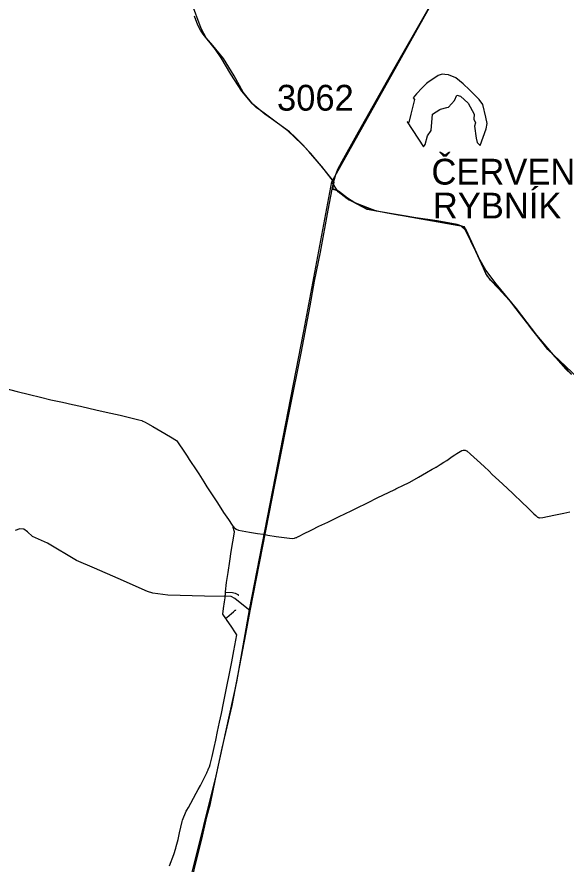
# Model space of a CAD drawing. Extents: x -789162 to -606354, y -1062736 to -945481.
# Drawn here: x -725497 to -723370, y -975863 to -972579 of the extents above; entities that cross this region are included whole.
import ezdxf

# ---------------------------------------------------------------- set-up
doc = ezdxf.new("R2010")
doc.units = 0
for name, color, linetype in [('_SIRSI VZTAHY_CYKLOTRASY MISTNI S', 7, 'Continuous'), ('_SIRSI VZTAHY_CYKLOTRASY MISTNI_POPIS', 7, 'Continuous'), ('_SIRSI VZTAHY_NATURA_EVL', 7, 'Continuous'), ('_SIRSI VZTAHY_NATURA_EVL_POPIS_KOD', 7, 'Continuous'), ('_SIRSI VZTAHY_SILNICE I TRIDY_STAV', 7, 'Continuous'), ('_SIRSI VZTAHY_SILNICE II TRIDY_NAVRH', 7, 'Continuous'), ('_SIRSI VZTAHY_SILNICE III TRIDY_STAV', 7, 'Continuous'), ('_SIRSI VZTAHY_VTL PLYNOVOD', 7, 'Continuous')]:
    doc.layers.add(name, color=color, linetype=linetype)

msp = doc.modelspace()

# ---------------------------------------------------------------- linework, layer by layer
at = {"layer": '_SIRSI VZTAHY_CYKLOTRASY MISTNI S'}
msp.add_lwpolyline([(-723348.7, -973963.7), (-723400.5, -973910.1), (-723411.7, -973896.8), (-723482.8, -973812.6), (-723561.3, -973709.3), (-723640.2, -973613.5), (-723680.2, -973561.2), (-723702.6, -973522.4), (-723719.1, -973488.4), (-723759.1, -973406), (-723777.7, -973389), (-723798.4, -973381.9), (-723844.3, -973376), (-724104, -973332.3), (-724177.5, -973303), (-724212.8, -973287.7), (-724225.5, -973276.7), (-724256.2, -973251.3), (-724273.9, -973245.7), (-724271.1, -973231.8), (-724268.1, -973220.8), (-724279.7, -973205.9), (-724316.2, -973159.3), (-724325.6, -973148.2), (-724360.2, -973107.1), (-724394.8, -973070.4), (-724447.5, -973020.7), (-724514, -972971.4), (-724538.9, -972951.8), (-724562.8, -972935), (-724568.6, -972930.9), (-724586.9, -972912.7), (-724625.5, -972866.9), (-724668.9, -972800.8), (-724705.7, -972737.9), (-724728.2, -972705.3), (-724775.3, -972645.5), (-724785.9, -972630.2), (-724795.9, -972611.3), (-724809.2, -972576.6)], dxfattribs=at)
at = {"layer": '_SIRSI VZTAHY_NATURA_EVL'}
msp.add_lwpolyline([(-723743.9, -972861.9), (-723767.9, -972838.3), (-723796.5, -972814.6), (-723825.9, -972804.1), (-723839.8, -972802), (-723849.6, -972801.3), (-723865.7, -972805.5), (-723905.2, -972832.8), (-723911.1, -972836.9), (-723927.1, -972853.7), (-723948.8, -972877.4), (-723962, -972892.8), (-723957.1, -972899.1), (-723970.9, -972955.4), (-723978.8, -972987.8), (-723985.8, -972985.7), (-723922.1, -973082), (-723915.7, -973073.4), (-723906.9, -973040.6), (-723892.4, -973019.7), (-723886.7, -972955.4), (-723858.9, -972938.3), (-723855.7, -972936.3), (-723832.2, -972930.6), (-723825.3, -972928.9), (-723802.2, -972902.6), (-723793.5, -972882.3), (-723778.2, -972885.9), (-723749.3, -972913.9), (-723725.4, -972955.4), (-723727.5, -972975), (-723720.2, -972989.6), (-723724.1, -973002.9), (-723717.5, -973048.6), (-723714.6, -973066.4), (-723702.2, -973077.7), (-723679.8, -973013), (-723675.4, -972992.3), (-723681.1, -972967.9), (-723692.7, -972918.2), (-723706.2, -972898.8)], close=True, dxfattribs=at)
at = {"layer": '_SIRSI VZTAHY_SILNICE I TRIDY_STAV'}
for points in [[(-724822.1, -975912), (-724725.4, -975520.8), (-724645.7, -975156.3), (-724596.4, -974877.2), (-724385.8, -973796.9), (-724277.6, -973217.8), (-723803.4, -972371.1), (-723782.5, -971987.5), (-723782.5, -971740.7), (-723803.4, -971459.7), (-723858.4, -971304), (-723934.3, -971233.8), (-724040.5, -971163.5), (-724260.6, -971095.2), (-724543.2, -970996.5), (-724621, -970943.3), (-724677.9, -970869.3), (-724734.9, -970736.4), (-724797.5, -970499), (-724803.2, -970375.6), (-724786.1, -970294), (-724717.8, -970166.8), (-724613.4, -969998.4)], [(-724269.5, -973216.8), (-724261.9, -973189.5), (-724254.5, -973169.4), (-724237.9, -973138.7), (-724174.6, -973024.9), (-724031.4, -972773.1), (-723914.6, -972567.2), (-723826, -972410.6), (-723809, -972372), (-723798.7, -972333.9), (-723792.5, -972280.4), (-723790.4, -972207)], [(-724276.1, -973246.9), (-724269.5, -973216.8)], [(-724593.2, -974880.8), (-724496.5, -974386.9), (-724429.9, -974049.1), (-724407.5, -973941.3), (-724396.1, -973882.3), (-724361.4, -973698.6), (-724344.9, -973603.1), (-724321.8, -973491.4), (-724291.4, -973328.1), (-724276.1, -973246.9)], [(-725020.8, -976586.6), (-724985.6, -976468.2), (-724957.6, -976373.8), (-724880.1, -976128.9), (-724849.9, -976031.2), (-724829.1, -975956.2), (-724818.4, -975917.5), (-724801.6, -975848.1), (-724781, -975766), (-724761, -975680.2), (-724747.6, -975627.9), (-724728.1, -975533.5), (-724701.7, -975413.9), (-724663.9, -975248.7), (-724610.1, -974972), (-724593.2, -974880.8)]]:
    msp.add_lwpolyline(points, dxfattribs=at)
at = {"layer": '_SIRSI VZTAHY_SILNICE II TRIDY_NAVRH'}
msp.add_lwpolyline([(-722062.8, -973428.9), (-722237.1, -973545.9), (-722490.6, -973799.5), (-722618.2, -973824.3), (-722771.2, -973904.7), (-722960.7, -974043.1), (-723040.2, -974082.3), (-723100.1, -974093.2), (-723185, -974079.1), (-723301.5, -974000.6), (-723439.8, -973867.7), (-723549.8, -973727.1), (-723592.3, -973671.5), (-723675, -973584.3), (-723763.2, -973392.5), (-723930.9, -973363.1), (-724140, -973325), (-724218.4, -973284.7), (-724253.2, -973257.4), (-724277.6, -973217.8)], dxfattribs=at)
at = {"layer": '_SIRSI VZTAHY_SILNICE III TRIDY_STAV'}
for points in [[(-724269.5, -973216.8), (-724318.2, -973155.7), (-724366.5, -973101.1), (-724390.3, -973074.9), (-724418.1, -973046.2), (-724441.6, -973024), (-724510.8, -972974.6), (-724537.4, -972956.1), (-724583.7, -972916.7), (-724621.2, -972870.6), (-724655.2, -972807.9), (-724696.9, -972739.7), (-724738.5, -972689.7), (-724764, -972659.9), (-724784.2, -972624.5), (-724821.5, -972522.7)], [(-723348.5, -973965), (-723370.6, -973944.6), (-723458.3, -973845), (-723504.1, -973787.8), (-723548.6, -973726.1), (-723575.5, -973693), (-723631, -973632.3), (-723662.2, -973599.2), (-723680.9, -973573.7), (-723709.6, -973508.9), (-723735.1, -973451.7), (-723756.9, -973404.6), (-723773.1, -973390.4), (-723791.9, -973383.1), (-723869.1, -973369.7), (-723961.1, -973356.3), (-724020.4, -973347.8), (-724062.4, -973339.8), (-724101.9, -973331.7), (-724132.4, -973323), (-724172.7, -973307.3), (-724192.5, -973296.7), (-724216.1, -973282.1), (-724251.5, -973254.9), (-724276.1, -973246.9)], [(-724593.2, -974880.8), (-724652.7, -974833.5), (-724667.1, -974826.4), (-724770.7, -974824.8), (-724913.3, -974820.5), (-724971.2, -974812.6), (-724991.6, -974806.1), (-725104.7, -974756.5), (-725197.4, -974715.9), (-725267.2, -974686), (-725378.4, -974619.3), (-725437.7, -974593.3), (-725456.5, -974575.8), (-725470.3, -974564.6), (-725485.5, -974563.5), (-725504.2, -974569.9)]]:
    msp.add_lwpolyline(points, dxfattribs=at)
at = {"layer": '_SIRSI VZTAHY_VTL PLYNOVOD'}
for points in [[(-725540.2, -974020.1), (-725496.5, -974030.6), (-725448.1, -974042.7), (-725406.5, -974053.6), (-725366.1, -974063.6), (-725320.8, -974072.6), (-725281.7, -974081.1), (-725251.4, -974088.2), (-725251.3, -974088.2), (-725214, -974096.8), (-725175.1, -974105.5), (-725133.6, -974115), (-725097, -974123.2), (-725056.1, -974132.6), (-725024.6, -974140.6), (-725013.8, -974144), (-725012.1, -974144.9), (-725000.4, -974150.6), (-724991.1, -974155.3), (-724991.1, -974155.4), (-724971.1, -974166.5), (-724940.4, -974185.2), (-724901.8, -974207.2), (-724879.4, -974221.4), (-724875, -974226.4), (-724869.8, -974234), (-724853.2, -974258.9), (-724838.2, -974281.8), (-724833.8, -974288.4), (-724829.8, -974294.3), (-724824.7, -974302.1), (-724824.6, -974302.2), (-724819.2, -974310.2), (-724811, -974322.9), (-724793, -974350.9), (-724773.1, -974381.9), (-724761, -974400.9), (-724741, -974431.6), (-724720.9, -974462.6), (-724696.5, -974499.6), (-724678.1, -974527.9), (-724663.6, -974549.2), (-724659.1, -974554.7), (-724658.8, -974555.1), (-724658.6, -974555.4)], [(-724657.2, -974557.2), (-724656.9, -974557.6), (-724648.4, -974564.7), (-724639.2, -974568.4), (-724595.7, -974576.7), (-724564.7, -974581.5), (-724543, -974584.6), (-724540.2, -974585), (-724530.8, -974586.3), (-724525.4, -974587.9), (-724492.4, -974592.8), (-724431.2, -974601.2), (-724422.1, -974599.6), (-724419.7, -974598.9), (-724415.9, -974597.5), (-724413.2, -974596.5), (-724410, -974594.7), (-724406.5, -974592.9), (-724399.1, -974589.4), (-724389.9, -974584.8), (-724354.8, -974567.3), (-724327.2, -974553.8), (-724292.9, -974537.1), (-724256.9, -974519.6), (-724218.7, -974501.3), (-724218.6, -974501.3), (-724207.6, -974495.9), (-724182, -974483.4), (-724139.7, -974463), (-724099.2, -974442.7), (-724058.1, -974422.6), (-724033.6, -974410.5), (-724029.3, -974408.4), (-724021.4, -974404.5), (-724004.8, -974396.9), (-723975.7, -974382.7), (-723941.3, -974363.6), (-723910.5, -974345.6), (-723888.3, -974332.7), (-723875.5, -974325.4), (-723874.9, -974324.9), (-723874.4, -974324.7), (-723873.4, -974324), (-723857.9, -974314.5), (-723843.4, -974305.4), (-723832.1, -974298), (-723810.9, -974283.4), (-723801.3, -974276.9), (-723792.8, -974270.9), (-723780.1, -974263.3), (-723773.8, -974259.6), (-723768.5, -974258.1), (-723764.8, -974258.1), (-723760.4, -974258.6), (-723755.4, -974260.6), (-723754.5, -974261.3), (-723739.7, -974274.1), (-723714, -974297), (-723687.3, -974322.2), (-723667.8, -974340.6), (-723655.6, -974352.9), (-723630.6, -974376.8), (-723598, -974406.1), (-723574.8, -974428), (-723571.2, -974431.4), (-723543.9, -974457.3), (-723515.8, -974484.3), (-723494.6, -974504.8), (-723494.1, -974505.3), (-723487.5, -974512), (-723487.4, -974512.2), (-723486, -974513.5), (-723483.6, -974516), (-723481.5, -974517.4), (-723480.5, -974518), (-723479.2, -974518.9), (-723477.9, -974519.4), (-723476.7, -974519.8), (-723475.2, -974520.1), (-723472.5, -974520.6), (-723471, -974520.8), (-723460.1, -974519.2), (-723417.6, -974511), (-723378, -974502.5), (-723355.4, -974497.2)], [(-724690, -974808.9), (-724689.9, -974808.7), (-724689.8, -974807.5), (-724685.1, -974771.2), (-724679.6, -974732.3), (-724673.1, -974689), (-724667.5, -974651.3), (-724661.1, -974613.5), (-724657.4, -974592.3), (-724654.4, -974574.6), (-724659.4, -974558.4), (-724659, -974557.5), (-724658.9, -974557.4)], [(-724659, -974557.3), (-724659.5, -974556.6), (-724659.3, -974556.5), (-724659, -974556.2)], [(-724659, -974556.2), (-724658.3, -974555.7)], [(-724659, -974556.2), (-724658.7, -974556.6), (-724658.5, -974556.8)], [(-724659, -974557.3), (-724658.8, -974557.1), (-724658.6, -974556.9), (-724658.5, -974556.8)], [(-724658.9, -974557.4), (-724659, -974557.3)], [(-724658.1, -974557.4), (-724658.3, -974557.6), (-724658.5, -974557.8), (-724658.9, -974557.4)], [(-724658.6, -974555.4), (-724658.2, -974555.1), (-724657.6, -974556), (-724656.9, -974557), (-724657.2, -974557.2)], [(-724658.6, -974555.4), (-724658.3, -974555.7)], [(-724658.5, -974556.8), (-724658.2, -974557.2), (-724658.1, -974557.4)], [(-724658.3, -974555.7), (-724657.9, -974556.3), (-724657.4, -974556.9)], [(-724657.4, -974556.9), (-724658.1, -974557.4)], [(-724657.4, -974556.9), (-724657.2, -974557.2)], [(-724690, -974808.9), (-724690, -974809.5)], [(-724690, -974808.9), (-724689.8, -974809), (-724689.6, -974809), (-724689.5, -974809)], [(-724690, -974809.5), (-724689.8, -974809.5), (-724689.5, -974809.6), (-724689.5, -974809)], [(-724689.5, -974809), (-724689.2, -974809), (-724689, -974809.7), (-724688.9, -974809.7), (-724688.6, -974809.7), (-724662.1, -974810.8), (-724651.3, -974812.6), (-724640.9, -974818.4), (-724640.6, -974818.6)], [(-724690, -974809.5), (-724690.1, -974809.8), (-724690.1, -974810.1), (-724690.3, -974812.5), (-724691.2, -974819.5), (-724691.2, -974819.9), (-724691.6, -974823.3), (-724692.1, -974828), (-724692.5, -974831.2), (-724694.5, -974846.4), (-724697.8, -974872.2), (-724700.4, -974894.3), (-724688.9, -974911)], [(-724640.6, -974818.6), (-724640.4, -974818.4), (-724640.1, -974818.6), (-724639.9, -974818.7), (-724639.8, -974818.8), (-724640, -974819.1)], [(-724640.6, -974818.6), (-724640.3, -974818.9), (-724640.3, -974818.9), (-724640, -974819.1)], [(-724639.5, -974822.3), (-724638.6, -974821.3), (-724638.6, -974821.2), (-724638.5, -974821.1), (-724638.2, -974820.8), (-724639.8, -974819.4), (-724640, -974819.1)], [(-724688.9, -974911), (-724688.4, -974910.7), (-724687.1, -974909.8), (-724684.4, -974907.7), (-724674.7, -974899.6), (-724665.7, -974891.6), (-724658.4, -974885.1), (-724654.6, -974881.8), (-724651.8, -974879.2), (-724650.4, -974878.7), (-724649.9, -974878.5), (-724649.4, -974878.3), (-724648.8, -974878.1)], [(-724906.4, -975869.6), (-724890, -975826.3), (-724882.2, -975801.6), (-724879.9, -975795.6), (-724879.8, -975795.4), (-724872.4, -975768), (-724867.2, -975742.3), (-724862, -975719.7), (-724857.2, -975697.7), (-724856.3, -975693.4), (-724841.1, -975658.1), (-724839.1, -975654.5), (-724833.1, -975643.6), (-724823.9, -975627.2), (-724813.6, -975608), (-724802.9, -975587.9), (-724795, -975573.6), (-724786.5, -975558.6), (-724779.5, -975546.1), (-724766.6, -975519.9), (-724761.8, -975509), (-724760.3, -975505.4), (-724760.2, -975505.3), (-724756.9, -975497.7), (-724756.5, -975496.7), (-724756.1, -975495.7), (-724755.4, -975494.2), (-724752.7, -975487.9), (-724751.9, -975485.8), (-724748.7, -975477.6), (-724741.5, -975446.4), (-724733.5, -975410.9), (-724727.2, -975383), (-724720.1, -975349.5), (-724712.6, -975313.6), (-724705.2, -975278.9), (-724696.8, -975239.1), (-724690.5, -975207), (-724682.9, -975167.9), (-724675.2, -975130.7), (-724665.2, -975079.7), (-724656.8, -975035.9), (-724649.4, -974995.5), (-724645.5, -974974), (-724652.7, -974963), (-724665.2, -974944.6), (-724685.8, -974915.2), (-724688.9, -974911)]]:
    msp.add_lwpolyline(points, dxfattribs=at)

# ---------------------------------------------------------------- texts
at = {"layer": '_SIRSI VZTAHY_CYKLOTRASY MISTNI_POPIS'}
msp.add_text('3062', height=100, dxfattribs=at).set_placement((-724489.9, -972942.3))
at = {"layer": '_SIRSI VZTAHY_NATURA_EVL_POPIS_KOD'}
for s, p in [('ČERVENÝ', (-723891.3, -973229)), ('RYBNÍK', (-723885.8, -973360.4))]:
    msp.add_text(s, height=100, dxfattribs=at).set_placement(p)

doc.saveas('drawing.dxf')
